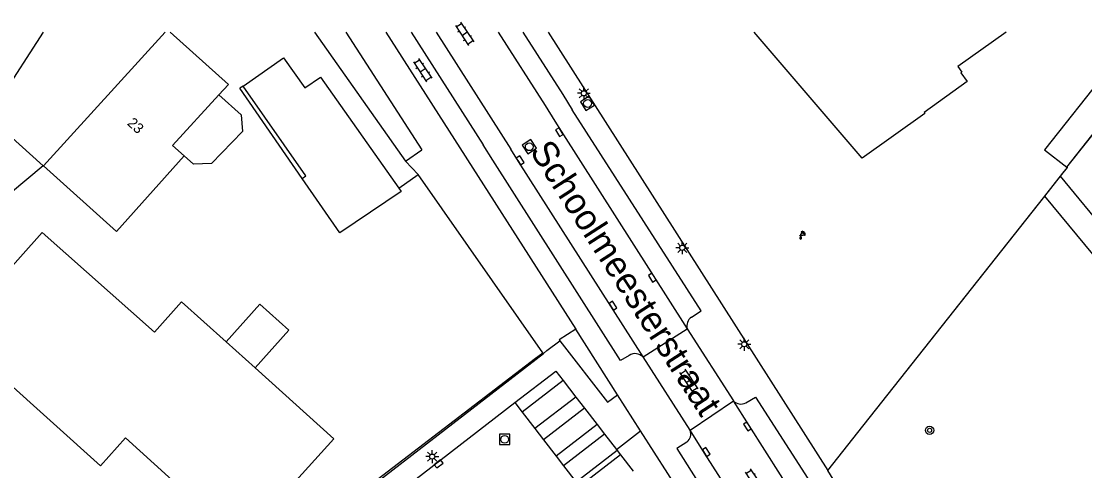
# Model space of a CAD drawing. Extents: x 135999 to 138000, y 396000 to 398501.
# Drawn here: x 137122.5 to 137225, y 398457.7 to 398501 of the extents above; entities that cross this region are included whole.
import ezdxf

# ---------------------------------------------------------------- set-up
doc = ezdxf.new("R2010")
doc.units = 0
for name, color, linetype in [('gg-afsc-erfafscheiding', 7, 'Continuous'), ('gg-afsc-hekwerk', 7, 'Continuous'), ('gg-afsc-muur', 7, 'Continuous'), ('gg-anno-huisnummerreeks BGT', 7, 'Continuous'), ('gg-anno-openbare ruimte label', 7, 'Continuous'), ('gg-bbg-bijgebouw', 7, 'Continuous'), ('gg-bbg-gedigitaliseerde bebouwing', 7, 'Continuous'), ('gg-bbg-gedigitaliseerde bijgebouw', 7, 'Continuous'), ('gg-bbg-hoofdgebouw', 7, 'Continuous'), ('gg-bbg-luifel en loopbrug', 7, 'Continuous'), ('gg-bbg-overig bouwwerk', 7, 'Continuous'), ('gg-bbg-tussenscheiding', 7, 'Continuous'), ('gg-knt-verharding', 7, 'Continuous'), ('gg-knt-verharding nz', 7, 'Continuous'), ('gg-kntw-greppel-droge sloot', 7, 'Continuous'), ('gt-grn-groengrens', 7, 'Continuous'), ('gt-grn-vlakafsluiter', 7, 'Continuous'), ('gt-symb-boom', 7, 'Continuous'), ('gt-symb-klinker verharding', 7, 'Continuous'), ('gt-symb-kolk', 7, 'Continuous'), ('gt-symb-lichtmast', 7, 'Continuous'), ('gt-symb-rioolschacht', 7, 'Continuous'), ('gt-symb-watertappunt', 7, 'Continuous')]:
    doc.layers.add(name, color=color, linetype=linetype)

# ---------------------------------------------------------------- blocks, each defined once
blk = doc.blocks.new('gt0-KL1')
at = {"layer": 'gt-symb-klinker verharding'}
for p, q in [((-1.15, 0.3), (1.15, 0.3)), ((-1, -0.3), (-1, 0.3)), ((-0.5, 0.3), (-0.5, 0.45)), ((0, -0.3), (0, 0.3)), ((0.5, 0.3), (0.5, 0.45)), ((1, -0.3), (1, 0.3)), ((-1.15, -0.3), (1.15, -0.3)), ((-0.5, -0.45), (-0.5, -0.3)), ((0.5, -0.45), (0.5, -0.3))]:
    blk.add_line(p, q, dxfattribs=at)
blk = doc.blocks.new('gt0-LMAST')
at = {"layer": 'gt-symb-lichtmast'}
for p, q in [((-0.18, 0.17), (-0.45, 0.44)), ((-0.01, 0.25), (-0.01, 0.62)), ((0.17, 0.17), (0.44, 0.44)), ((-0.26, 0), (-0.63, 0)), ((-0.18, -0.18), (-0.45, -0.45)), ((-0.01, -0.25), (-0.01, -0.63)), ((0.44, -0.45), (0.17, -0.18)), ((0.24, 0), (0.62, 0))]:
    blk.add_line(p, q, dxfattribs=at)
blk.add_circle((-0.01, 0), 0.25, dxfattribs=at)
blk = doc.blocks.new('gt0-KOLK')
at = {"layer": 'gt-symb-kolk'}
blk.add_lwpolyline([(0, 0), (0.38, 0), (0.38, 0.4), (-0.38, 0.4), (-0.38, 0), (0, 0)], dxfattribs=at)
blk = doc.blocks.new('gt0-RS')
at = {"layer": 'gt-symb-rioolschacht'}
blk.add_lwpolyline([(-0.5, -0.5), (0.5, -0.5), (0.5, 0.5), (-0.5, 0.5)], close=True, dxfattribs=at)
blk.add_circle((0, 0), 0.375, dxfattribs=at)
blk = doc.blocks.new('gt0-BOOM')
at = {"layer": 'gt-symb-boom'}
for radius in [0.4, 0.2]:
    blk.add_circle((0, 0), radius, dxfattribs=at)
blk = doc.blocks.new('gt0-WTP')
at = {"layer": 'gt-symb-watertappunt'}
for p, q in [((-0.14, 0.23), (-0.14, 0.21)), ((-0.14, 0.23), (-0.14, 0.21)), ((-0.04, 0.23), (-0.12, 0.24)), ((-0.04, 0.23), (-0.12, 0.24)), ((-0.12, 0.2), (-0.04, 0.21)), ((-0.12, 0.2), (-0.04, 0.21)), ((-0.02, 0.24), (-0.03, 0.24)), ((-0.02, 0.24), (-0.03, 0.24)), ((-0.02, 0.27), (-0.02, 0.26)), ((-0.02, 0.27), (-0.02, 0.26)), ((-0.02, 0.18), (-0.02, 0.16)), ((-0.02, 0.18), (-0.02, 0.16)), ((0.02, 0.26), (0.02, 0.27)), ((0.02, 0.26), (0.02, 0.27)), ((0.02, 0.16), (0.02, 0.18)), ((0.02, 0.16), (0.02, 0.18)), ((0.04, 0.24), (0.03, 0.25)), ((0.04, 0.24), (0.03, 0.25)), ((0.13, 0.24), (0.05, 0.23)), ((0.13, 0.24), (0.05, 0.23)), ((0.05, 0.21), (0.13, 0.2)), ((0.05, 0.21), (0.13, 0.2)), ((0.15, 0.21), (0.14, 0.23)), ((0.15, 0.21), (0.14, 0.23)), ((0.18, 0.08), (0.18, -0.09)), ((0.18, 0.08), (0.18, -0.09)), ((0.24, 0.09), (0.19, 0.09)), ((0.24, 0.09), (0.19, 0.09)), ((0.25, -0.09), (0.25, 0.08)), ((0.25, -0.09), (0.25, 0.08)), ((-0.25, -0.12), (-0.13, -0.12)), ((-0.25, -0.12), (-0.13, -0.12)), ((0.19, -0.1), (0.24, -0.1)), ((0.19, -0.1), (0.24, -0.1))]:
    blk.add_line(p, q, dxfattribs=at)
for points in [[(0.08, -0.06), (0.17, -0.06), (0.17, 0.06), (0.09, 0.06), (0.07, 0.07), (0.05, 0.09), (0.05, 0.11), (-0.05, 0.11), (-0.05, 0.09), (-0.09, 0.06)], [(0.08, -0.06), (0.17, -0.06), (0.17, 0.06), (0.09, 0.06), (0.07, 0.07), (0.05, 0.09), (0.05, 0.11), (-0.05, 0.11), (-0.05, 0.09), (-0.09, 0.06)], [(-0.03, 0.15), (-0.06, 0.15), (-0.06, 0.12), (0.06, 0.12), (0.06, 0.15), (0.03, 0.15)], [(-0.03, 0.15), (-0.06, 0.15), (-0.06, 0.12), (0.06, 0.12), (0.06, 0.15), (0.03, 0.15)], [(-0.03, 0.2), (-0.03, 0.19), (-0.03, 0.19)], [(-0.03, 0.2), (-0.03, 0.19), (-0.03, 0.19)], [(0.03, 0.19), (0.03, 0.19), (0.03, 0.2)], [(0.03, 0.19), (0.03, 0.19), (0.03, 0.2)], [(-0.12, -0.35), (-0.19, -0.2), (-0.27, -0.35)], [(-0.12, -0.35), (-0.19, -0.2), (-0.27, -0.35)]]:
    blk.add_lwpolyline(points, dxfattribs=at)
blk.add_lwpolyline([(-0.27, -0.13), (-0.11, -0.13), (-0.11, -0.16), (-0.27, -0.16)], close=True, dxfattribs=at)
blk.add_lwpolyline([(-0.27, -0.13), (-0.11, -0.13), (-0.11, -0.16), (-0.27, -0.16)], close=True, dxfattribs=at)
for centre, radius, start, end in [((-0.07, -0.13), 0.186, 97.6391, 179.5238), ((-0.07, -0.13), 0.186, 97.6391, 179.5238), ((-0.13, 0.23), 0.015, 83.5026, 178.1535), ((-0.13, 0.23), 0.015, 83.5026, 178.1535), ((-0.13, 0.21), 0.015, 178.1535, 275.5795), ((-0.13, 0.21), 0.015, 178.1535, 275.5795), ((-0.04, 0.25), 0.015, 263.5026, 310.2535), ((-0.04, 0.25), 0.015, 263.5026, 310.2535), ((-0.04, 0.2), 0.01, 358.8072, 95.5795), ((-0.04, 0.2), 0.01, 358.8072, 95.5795), ((-0.03, 0.18), 0.01, 358.8072, 88.8072), ((-0.03, 0.18), 0.01, 358.8072, 88.8072), ((-0.03, 0.16), 0.01, 270, 358.8072), ((-0.03, 0.16), 0.01, 270, 358.8072), ((0, 0.26), 0.0242, 27.6778, 154.2233), ((0, 0.26), 0.0242, 27.6778, 154.2233), ((-0.03, 0.26), 0.015, 313.7443, 2.488), ((-0.03, 0.26), 0.015, 313.7443, 2.488), ((0.04, 0.26), 0.015, 177.512, 226.2557), ((0.04, 0.26), 0.015, 177.512, 226.2557), ((0.03, 0.18), 0.01, 91.1928, 181.1928), ((0.03, 0.18), 0.01, 91.1928, 181.1928), ((0.03, 0.16), 0.01, 181.1928, 270), ((0.03, 0.16), 0.01, 181.1928, 270), ((0.04, 0.2), 0.01, 84.4205, 181.1928), ((0.04, 0.2), 0.01, 84.4205, 181.1928), ((0.05, 0.25), 0.0156, 223.3793, 270.1302), ((0.05, 0.25), 0.0156, 223.3793, 270.1302), ((0.13, 0.23), 0.015, 1.8465, 96.4974), ((0.13, 0.23), 0.015, 1.8465, 96.4974), ((0.13, 0.21), 0.015, 264.4205, 1.8465), ((0.13, 0.21), 0.015, 264.4205, 1.8465), ((0.19, 0.08), 0.01, 90, 180), ((0.19, 0.08), 0.01, 90, 180), ((0.24, 0.08), 0.01, 0, 90), ((0.24, 0.08), 0.01, 0, 90), ((-0.2, -0.39), 0.0814, 151.1653, 24.0576), ((-0.2, -0.39), 0.0814, 151.1653, 24.0576), ((-0.07, -0.11), 0.0533, 95.9137, 190.2253), ((-0.07, -0.11), 0.0533, 95.9137, 190.2253), ((0, 0), 0.1, 217.5976, 321.3207), ((0, 0), 0.1, 217.5976, 321.3207), ((0.19, -0.09), 0.01, 180, 270), ((0.19, -0.09), 0.01, 180, 270), ((0.24, -0.09), 0.01, 270, 0), ((0.24, -0.09), 0.01, 270, 0)]:
    blk.add_arc(centre, radius, start, end, dxfattribs=at)

msp = doc.modelspace()

# ---------------------------------------------------------------- linework, layer by layer
at = {"layer": 'gg-afsc-erfafscheiding'}
msp.add_line((137158.86, 398484.94), (137160.74, 398486.26), dxfattribs=at)
at = {"layer": 'gg-afsc-hekwerk'}
for p, q in [((137173.27, 398500), (137200.24, 398457.69)), ((137222.66, 398486.08), (137223.33, 398486.92)), ((137223.27, 398486.97), (137223.33, 398486.92)), ((137221.15, 398484.16), (137222.66, 398486.08)), ((137203.13, 398461.36), (137221.15, 398484.16)), ((137200.24, 398457.69), (137203.13, 398461.36))]:
    msp.add_line(p, q, dxfattribs=at)
at = {"layer": 'gg-afsc-muur'}
for p, q in [((137172.74, 398469.06), (137160.74, 398486.26)), ((137146.02, 398448.58), (137172.04, 398468.52)), ((137172.04, 398468.52), (137172.74, 398469.06))]:
    msp.add_line(p, q, dxfattribs=at)
msp.add_lwpolyline([(137173.27, 398500), (137200.24, 398457.69), (137203.13, 398461.36), (137221.03, 398484.01), (137222.89, 398486.37), (137223.33, 398486.92), (137223.27, 398486.97), (137228.23, 398493.22)], dxfattribs=at)
at = {"layer": 'gg-bbg-bijgebouw'}
msp.add_line((137152.59, 398460.75), (137143.58, 398450.79), dxfattribs=at)
for points in [[(137147.74, 398497.52), (137149.79, 398494.61), (137151.33, 398495.65), (137158.86, 398484.94)], [(137124.48, 398480.67), (137115.84, 398470.97), (137130.09, 398458.14), (137132.52, 398460.83), (137143.58, 398450.79)]]:
    msp.add_lwpolyline(points, dxfattribs=at)
at = {"layer": 'gg-bbg-gedigitaliseerde bebouwing'}
for p, q in [((137142.43, 398494.95), (137141.51, 398493.94)), ((137138.18, 398488.04), (137131.64, 398480.76))]:
    msp.add_line(p, q, dxfattribs=at)
msp.add_lwpolyline([(137141.51, 398493.94), (137137.06, 398489.04), (137138.18, 398488.04)], dxfattribs=at)
at = {"layer": 'gg-bbg-gedigitaliseerde bijgebouw'}
for p, q in [((137143.86, 398494.79), (137147.74, 398497.52)), ((137153.17, 398480.61), (137149.55, 398485.88)), ((137145, 398467.61), (137152.59, 398460.75))]:
    msp.add_line(p, q, dxfattribs=at)
for points in [[(137149.55, 398485.88), (137149.91, 398486.13), (137143.86, 398494.79)], [(137158.86, 398484.94), (137159.09, 398484.61), (137153.17, 398480.61)], [(137124.48, 398480.67), (137135.3, 398471.03), (137137.91, 398473.96), (137142.21, 398470.12)], [(137142.21, 398470.12), (137145.48, 398473.75), (137148.27, 398471.24), (137145, 398467.61)]]:
    msp.add_lwpolyline(points, dxfattribs=at)
at = {"layer": 'gg-bbg-hoofdgebouw'}
for p, q in [((137124.6, 398487.09), (137136.33, 398500)), ((137136.81, 398500), (137142.43, 398494.95)), ((137131.64, 398480.76), (137124.6, 398487.09))]:
    msp.add_line(p, q, dxfattribs=at)
msp.add_lwpolyline([(137217.42, 398500), (137212.77, 398496.68), (137213.15, 398496.14), (137213.06, 398496.07), (137213.67, 398495.23), (137209.51, 398492.25), (137209.59, 398492.15), (137203.55, 398487.82), (137193.12, 398500)], dxfattribs=at)
at = {"layer": 'gg-bbg-luifel en loopbrug'}
for p in [(137143.86, 398494.79), (137149.55, 398485.88)]:
    msp.add_line(p, (137143.55, 398494.57), dxfattribs=at)
msp.add_lwpolyline([(137141.51, 398493.94), (137143.67, 398492), (137143.79, 398490.39), (137140.82, 398487.3), (137139.07, 398487.24), (137138.18, 398488.04)], dxfattribs=at)
at = {"layer": 'gg-bbg-overig bouwwerk'}
msp.add_line((137223.27, 398486.97), (137228.23, 398493.22), dxfattribs=at)
msp.add_lwpolyline([(137229.27, 398494.54), (137227.14, 398496.23), (137221.13, 398488.65), (137223.27, 398486.97)], dxfattribs=at)
at = {"layer": 'gg-bbg-tussenscheiding'}
msp.add_line((137145, 398467.61), (137142.21, 398470.12), dxfattribs=at)
at = {"layer": 'gg-knt-verharding'}
for p, q in [((137157.62, 398500), (137175.92, 398471.32)), ((137160.07, 398500), (137167.01, 398489.11)), ((137232.23, 398474.42), (137222.66, 398486.08)), ((137231.8, 398471.23), (137221.15, 398484.16)), ((137179.96, 398464.99), (137175.92, 398471.32)), ((137182.42, 398468.65), (137186.68, 398471.36)), ((137186.68, 398471.36), (137191.14, 398464.4)), ((137173.15, 398469.26), (137174.39, 398470.21)), ((137172.8, 398468.98), (137173.15, 398469.26)), ((137186.96, 398461.59), (137182.42, 398468.65)), ((137174.7, 398466.36), (137175.92, 398464.78)), ((137152.62, 398450.77), (137170.04, 398464.24)), ((137175.92, 398464.78), (137176.76, 398463.7)), ((137182.18, 398461.51), (137179.96, 398464.99)), ((137186.96, 398461.59), (137191.14, 398464.4)), ((137176.76, 398463.7), (137177.98, 398462.13)), ((137177.98, 398462.13), (137178.69, 398461.21)), ((137178.69, 398461.21), (137179.84, 398459.72)), ((137179.84, 398459.72), (137182.18, 398461.51)), ((137192.62, 398445.15), (137182.18, 398461.51)), ((137179.84, 398459.72), (137179.92, 398459.62)), ((137179.92, 398459.62), (137180.24, 398459.21)), ((137180.24, 398459.21), (137181.45, 398457.64)), ((137202.46, 398454.12), (137200.24, 398457.69))]:
    msp.add_line(p, q, dxfattribs=at)
for points in [[(137119.25, 398491.88), (137120.46, 398493.57), (137124.6, 398500)], [(137170.83, 398500), (137174.67, 398493.98), (137175.59, 398492.48)], [(137187.07, 398472.5), (137188.01, 398473.1), (137175.59, 398492.48)], [(137181.09, 398468.8), (137180.25, 398468.29), (137167.94, 398487.64), (137167.01, 398489.11)], [(137174.39, 398470.21), (137178.98, 398464.28), (137179.96, 398464.99)], [(137137.04, 398407.17), (137120.49, 398428.56), (137172.8, 398468.98)], [(137170.04, 398464.24), (137173.99, 398467.27), (137174.7, 398466.36)], [(137192.31, 398464.21), (137193.24, 398464.77), (137199.74, 398454.67)], [(137186.63, 398460.43), (137185.68, 398459.82), (137192.05, 398449.76), (137193.8, 398450.87)]]:
    msp.add_lwpolyline(points, dxfattribs=at)
for centre, radius, start, end in [((137187.68, 398471.65), 1.04, 125.9414, 196.3765), ((137181.66, 398467.93), 1.04, 43.5496, 123.723), ((137191.85, 398465.08), 0.983, 224.0858, 297.8679), ((137186, 398461.23), 1.02, 308.2353, 20.3847)]:
    msp.add_arc(centre, radius, start, end, dxfattribs=at)
at = {"layer": 'gg-knt-verharding nz'}
for p, q in [((137162.47, 398500), (137169.66, 398488.7)), ((137174.7, 398466.36), (137170.75, 398463.32)), ((137170.04, 398464.24), (137170.75, 398463.32)), ((137175.92, 398464.78), (137171.98, 398461.73)), ((137170.75, 398463.32), (137171.98, 398461.73)), ((137176.76, 398463.7), (137172.81, 398460.65)), ((137171.98, 398461.73), (137172.81, 398460.65)), ((137177.98, 398462.13), (137174.03, 398459.08)), ((137178.69, 398461.21), (137174.74, 398458.15)), ((137172.81, 398460.65), (137174.03, 398459.08)), ((137179.92, 398459.62), (137175.96, 398456.57)), ((137180.24, 398459.21), (137176.28, 398456.15)), ((137174.03, 398459.08), (137174.74, 398458.15)), ((137174.74, 398458.15), (137175.96, 398456.57))]:
    msp.add_line(p, q, dxfattribs=at)
for points in [[(137168.45, 398500), (137172.97, 398492.9), (137173.92, 398491.41)], [(137173.92, 398491.41), (137174.51, 398490.45), (137186.68, 398471.36)], [(137182.42, 398468.65), (137170.4, 398487.52), (137169.66, 398488.7)], [(137198.02, 398453.59), (137197.18, 398454.9), (137191.14, 398464.4)], [(137193.8, 398450.87), (137193.1, 398451.93), (137188.34, 398459.36), (137186.96, 398461.59)]]:
    msp.add_lwpolyline(points, dxfattribs=at)
at = {"layer": 'gg-kntw-greppel-droge sloot'}
for p, q in [((137150.74, 398500), (137159.5, 398487.54)), ((137153.77, 398500), (137161.09, 398488.65)), ((137159.5, 398487.54), (137161.09, 398488.65))]:
    msp.add_line(p, q, dxfattribs=at)
at = {"layer": 'gt-grn-groengrens'}
msp.add_lwpolyline([(137175.92, 398471.32), (137174.33, 398470.31), (137174.39, 398470.21)], dxfattribs=at)
at = {"layer": 'gt-grn-vlakafsluiter'}
for p, q in [((137159.5, 398487.54), (137160.74, 398486.26)), ((137172.74, 398469.06), (137172.8, 398468.98))]:
    msp.add_line(p, q, dxfattribs=at)
msp.add_lwpolyline([(137119.25, 398491.88), (137124.58, 398487.09), (137107.61, 398472.92)], dxfattribs=at)

# ---------------------------------------------------------------- block references
at = {"layer": 'gt-symb-boom'}
msp.add_blockref('gt0-BOOM', (137210.04, 398461.57), dxfattribs=at)
at = {"layer": 'gt-symb-klinker verharding'}
for p, rotation in [((137165.21, 398499.84), -56.500599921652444), ((137161.16, 398496.33), -56.500599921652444), ((137186.82, 398466.35), -56.50059992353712), ((137193.13, 398456.73), -56.500599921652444)]:
    msp.add_blockref('gt0-KL1', p, dxfattribs=dict(at, rotation=rotation))
at = {"layer": 'gt-symb-kolk'}
for p, rotation in [((137174.51, 398490.45), 121.75019690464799), ((137170.4, 398487.52), -57.454106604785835), ((137183.47, 398476.4), 122.49757156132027), ((137179.35, 398473.48), -57.53320054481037), ((137192.64, 398462.04), 122.46679945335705), ((137188.34, 398459.36), -57.3749644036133), ((137162.59, 398458.48), -142.28427902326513)]:
    msp.add_blockref('gt0-KOLK', p, dxfattribs=dict(at, rotation=rotation))
at = {"layer": 'gt-symb-lichtmast'}
for p in [(137176.71, 398494.09), (137186.21, 398479.18), (137192.18, 398469.87), (137162.09, 398459.03)]:
    msp.add_blockref('gt0-LMAST', p, dxfattribs=at)
at = {"layer": 'gt-symb-rioolschacht'}
for p, rotation in [((137177.06, 398493.11), -148.66279427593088), ((137171.44, 398488.93), -57.247560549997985)]:
    msp.add_blockref('gt0-RS', p, dxfattribs=dict(at, rotation=rotation))
msp.add_blockref('gt0-RS', (137169.07, 398460.69), dxfattribs=at)
at = {"layer": 'gt-symb-watertappunt'}
msp.add_blockref('gt0-WTP', (137197.81, 398480.49), dxfattribs=at)

# ---------------------------------------------------------------- texts
at = {"layer": 'gg-anno-huisnummerreeks BGT'}
msp.add_text('23', height=1, rotation=317.7, dxfattribs=at).set_placement((137132.61, 398491.11))
at = {"layer": 'gg-anno-openbare ruimte label'}
msp.add_text('Schoolmeesterstraat', height=2.5, rotation=302.8, dxfattribs=at).set_placement((137171.43, 398488.51))

doc.saveas('drawing.dxf')
